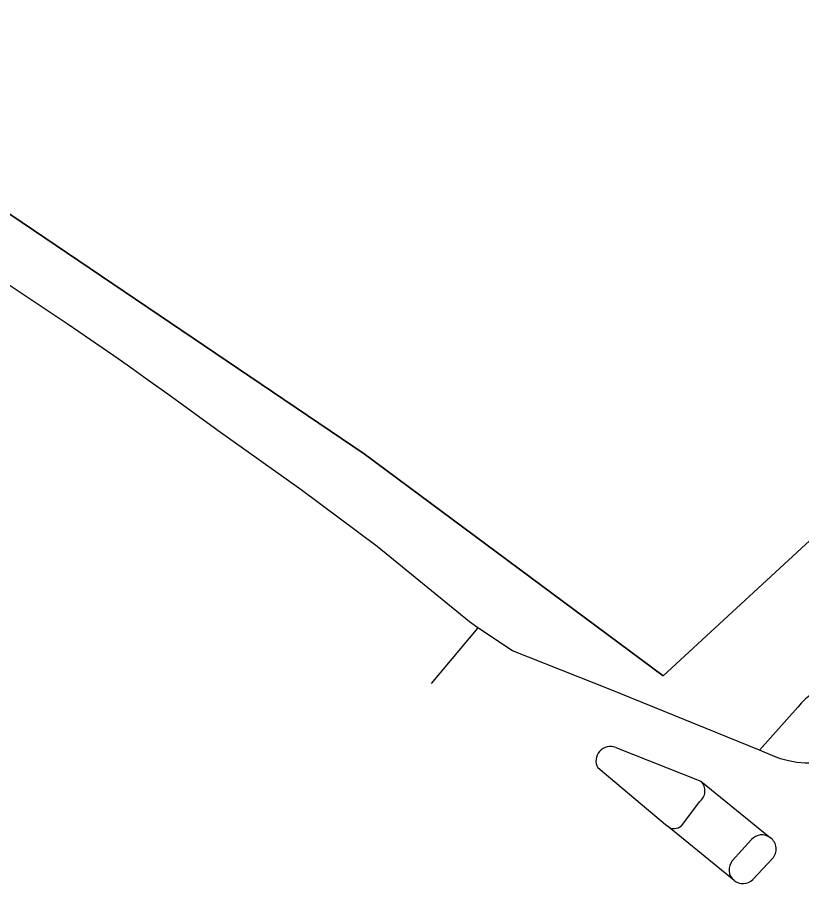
# Model space of a CAD drawing. Extents: x 160457 to 162082, y 388340 to 389736.
# Drawn here: x 160527.19 to 160555.09, y 388731.34 to 388762.15 of the extents above; entities that cross this region are included whole.
import ezdxf

# ---------------------------------------------------------------- set-up
doc = ezdxf.new("R2010")
doc.units = 0
for name, color, linetype in [('IMGEO_Fietspad_open', 7, 'Continuous'), ('IMGEO_Grasland_agrarisch', 7, 'Continuous'), ('IMGEO_Hek', 7, 'Continuous'), ('IMGEO_Voetpad_open', 7, 'Continuous')]:
    doc.layers.add(name, color=color, linetype=linetype)

msp = doc.modelspace()

# ---------------------------------------------------------------- linework, layer by layer
at = {"layer": 'IMGEO_Fietspad_open'}
for points in [[(160543.569, 388740.431), (160543.267, 388740.655), (160539.981, 388743.328), (160537.285, 388745.348), (160534.325, 388747.449), (160532.537, 388748.75), (160531.822, 388749.261), (160531.299, 388749.631), (160530.773, 388750), (160530.618, 388750.109), (160529.789, 388750.68), (160528.957, 388751.25), (160526.386, 388752.962), (160516.972, 388758.66), (160507.233, 388763.431), (160500.361, 388766.212), (160500, 388766.351), (160497.446, 388767.471)], [(160543.569, 388740.431), (160541.904, 388738.459)], [(160553.592, 388736.081), (160548.273, 388738.248), (160544.796, 388739.617), (160543.569, 388740.431)], [(160548.475, 388736.177), (160551.502, 388734.981)], [(160556.498, 388735.821), (160556.376, 388735.779), (160556.091, 388735.701), (160555.8, 388735.648), (160555.506, 388735.621), (160555.21, 388735.621), (160554.915, 388735.648), (160554.624, 388735.7), (160554.339, 388735.778), (160554.062, 388735.882), (160553.592, 388736.081)], [(160550.358, 388733.342), (160550.245, 388733.428), (160547.831, 388735.456)], [(160551.502, 388734.981), (160553.983, 388732.967)], [(160552.684, 388731.447), (160550.358, 388733.342)], [(160554.053, 388732.229), (160553.346, 388731.481)]]:
    msp.add_lwpolyline(points, dxfattribs=at)
for centre, radius, start, end in [((160548.282, 388735.701), 0.513, 67.9328, 208.5245), ((160553.672, 388732.565), 0.508, 318.5391, 52.2976), ((160552.996, 388731.832), 0.495, 230.9505, 314.9297)]:
    msp.add_arc(centre, radius, start, end, dxfattribs=at)
at = {"layer": 'IMGEO_Grasland_agrarisch'}
msp.add_lwpolyline([(160562.899, 388750.484), (160550.156, 388738.732), (160539.525, 388746.629), (160524.082, 388757.064), (160498.285, 388769.161)], dxfattribs=at)
at = {"layer": 'IMGEO_Hek'}
msp.add_lwpolyline([(160498.285, 388769.161), (160524.082, 388757.064), (160539.525, 388746.629), (160550.156, 388738.732), (160562.899, 388750.484)], dxfattribs=at)
at = {"layer": 'IMGEO_Voetpad_open'}
for points in [[(160553.592, 388736.081), (160554.951, 388737.618)], [(160550.86, 388733.451), (160551.453, 388734.249)], [(160553.298, 388732.903), (160552.619, 388732.15)]]:
    msp.add_lwpolyline(points, dxfattribs=at)
for centre, radius, start, end in [((160556.372, 388736.571), 1.765, 92.4207, 143.6005), ((160551.153, 388734.637), 0.491, 307.7671, 44.5735), ((160550.543, 388733.699), 0.402, 242.5669, 321.9342), ((160553.675, 388732.564), 0.507, 52.6033, 138.0721), ((160553, 388731.831), 0.497, 140.0325, 230.5327)]:
    msp.add_arc(centre, radius, start, end, dxfattribs=at)

doc.saveas('drawing.dxf')
